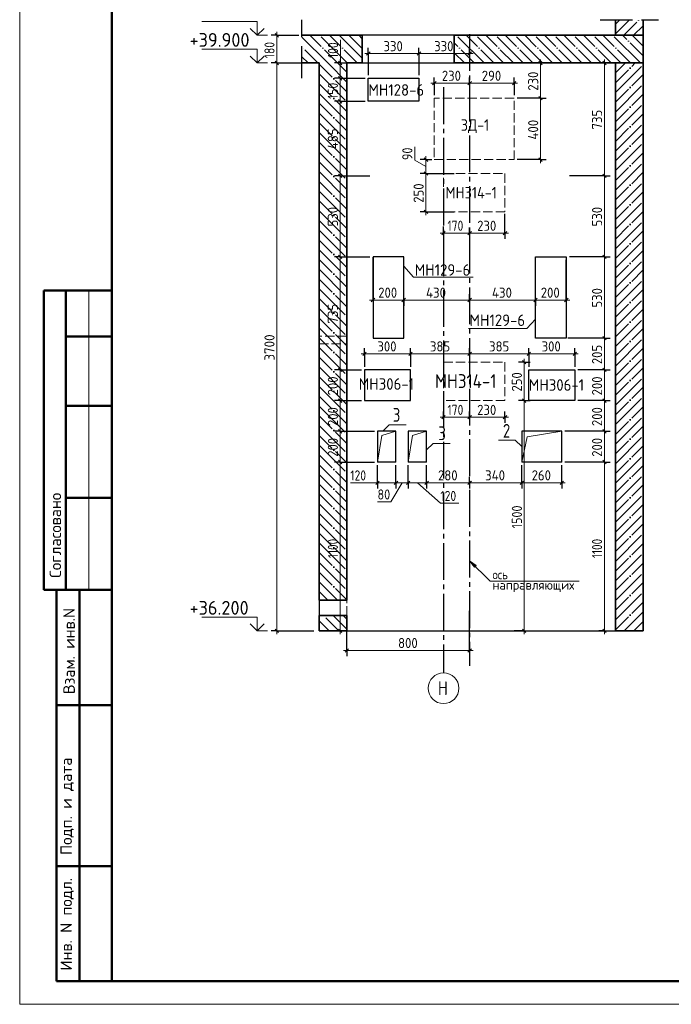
# Model space of a CAD drawing. Header units: millimetres. Extents: x -49773 to 2322955, y -3321 to 58485.
# Tile 417 of 580: x 1600015 to 1614163, y -2856 to 18528. Entities that reach past the tile are written whole.
import ezdxf

# ---------------------------------------------------------------- set-up
doc = ezdxf.new("R2010")
doc.units = ezdxf.units.MM
for name, pattern in [('______11', [500, 400, -50, 0, -50]), ('______2', [270, 200, -70]), ('______4', [900, 700, -200]), ('______5', [1100, 800, -100, 100, -100])]:
    doc.linetypes.add(name, pattern=pattern)
for name, color, linetype, lineweight in [('Standard', 7, 'Continuous', 25), ('Высотная отметки_ общее', 7, 'Continuous', 13), ('Перекрытие (1)', 7, 'Continuous', 35), ('Размерная линия_ общее', 7, 'Continuous', 13), ('Стена_ общее', 7, 'Continuous', 35), ('Стена_ Сборный элемент', 7, 'Continuous', 35), ('Текст_ общее', 7, 'Continuous', 13)]:
    doc.layers.add(name, color=color, linetype=linetype, lineweight=lineweight)
doc.layers.add('Осевая линия_ общее', color=7, linetype='______5', lineweight=13, true_color=0xa0a0a0)
doc.styles.add('ISOCPEUR', font='txt')

msp = doc.modelspace()

# ---------------------------------------------------------------- hatches: boundary and pattern name
at = {"layer": 'Осевая линия_ общее', "linetype": 'Continuous', "lineweight": 13, "transparency": 33554687}
msp.add_hatch(color=7, dxfattribs=at).paths.add_polyline_path([(1609890.8, 6636.9), (1609784.7, 6778.3), (1609926.1, 6672.3)], flags=16)

# ---------------------------------------------------------------- linework, layer by layer
at = {"layer": 'Standard', "color": 7, "linetype": '______4', "lineweight": 25, "transparency": 33554687}
for p, q in [((1606143.8, 17255), (1606143.8, 18521.7)), ((1612618, 18522.5), (1613884.7, 18522.5))]:
    msp.add_line(p, q, dxfattribs=at)
at = {"layer": 'Standard', "color": 253, "linetype": '______11', "lineweight": 35, "true_color": 0xababab, "transparency": 33554687}
for p, q in [((1612951.4, 18431.4), (1613042.5, 18522.5)), ((1613132.6, 18188.3), (1613466.7, 18522.5)), ((1606518, 17561.4), (1607118, 16961.4)), ((1606915.3, 17588.3), (1607118, 17385.6)), ((1612951.4, 17158.6), (1613381.1, 17588.3)), ((1612951.4, 17582.9), (1612956.8, 17588.3)), ((1612951.4, 16734.3), (1613551.4, 17334.3)), ((1606518, 17137.1), (1607118, 16537.1)), ((1612951.4, 16310.1), (1613551.4, 16910.1)), ((1606518, 16712.8), (1607118, 16112.8)), ((1612951.4, 15885.8), (1613551.4, 16485.8)), ((1606518, 16288.6), (1607118, 15688.6)), ((1612951.4, 15461.5), (1613551.4, 16061.5)), ((1606518, 15864.3), (1607118, 15264.3)), ((1612951.4, 15037.3), (1613551.4, 15637.3)), ((1606518, 15440), (1607118, 14840)), ((1612951.4, 14613), (1613551.4, 15213)), ((1606518, 15015.8), (1607118, 14415.8)), ((1612951.4, 14188.8), (1613551.4, 14788.7)), ((1606518, 14591.5), (1607118, 13991.5)), ((1612951.4, 13764.5), (1613551.4, 14364.5)), ((1606518, 14167.2), (1607118, 13567.3)), ((1612951.4, 13340.2), (1613551.4, 13940.2)), ((1606518, 13743), (1607118, 13143)), ((1612951.4, 12916), (1613551.4, 13516)), ((1606518, 13318.7), (1607118, 12718.7)), ((1612951.4, 12491.7), (1613551.4, 13091.7)), ((1606518, 12894.5), (1607118, 12294.5)), ((1612951.4, 12067.4), (1613551.4, 12667.4)), ((1606518, 12470.2), (1607118, 11870.2)), ((1612951.4, 11643.2), (1613551.4, 12243.2)), ((1606518, 12045.9), (1607118, 11445.9)), ((1612951.4, 11218.9), (1613551.4, 11818.9)), ((1606518, 11621.7), (1607118, 11021.7)), ((1612951.4, 10794.6), (1613551.4, 11394.6)), ((1606518, 11197.4), (1607118, 10597.4)), ((1612951.4, 10370.4), (1613551.4, 10970.4)), ((1606518, 10773.1), (1607118, 10173.1)), ((1612951.4, 9946.1), (1613551.4, 10546.1)), ((1606518, 10348.9), (1607118, 9748.9)), ((1612951.4, 9521.8), (1613551.4, 10121.8)), ((1606518, 9924.6), (1607118, 9324.6)), ((1612951.4, 9097.6), (1613551.4, 9697.6)), ((1606518, 9500.3), (1607118, 8900.4)), ((1612951.4, 8673.3), (1613551.4, 9273.3)), ((1606518, 9076.1), (1607118, 8476.1)), ((1612951.4, 8249.1), (1613551.4, 8849)), ((1606518, 8651.8), (1607118, 8051.8)), ((1612951.4, 7824.8), (1613551.4, 8424.8)), ((1606518, 8227.5), (1607118, 7627.6)), ((1612951.4, 7400.5), (1613551.4, 8000.5)), ((1606518, 7803.3), (1607118, 7203.3)), ((1612951.4, 6976.3), (1613551.4, 7576.3)), ((1606518, 7379), (1607118, 6779)), ((1612951.4, 6552), (1613551.4, 7152)), ((1606518, 6954.8), (1607118, 6354.8)), ((1612951.4, 6127.7), (1613551.4, 6727.7)), ((1606518, 6530.5), (1607118, 5930.5)), ((1612951.4, 5703.5), (1613551.4, 6303.5)), ((1606518, 6106.2), (1606702.6, 5921.7)), ((1612951.4, 5279.2), (1613551.4, 5879.2)), ((1606945, 5255), (1606611.7, 5588.3)), ((1607118, 5506.2), (1607035.9, 5588.3)), ((1613351.4, 5255), (1613551.4, 5454.9)), ((1606520.8, 5255), (1606518, 5257.7))]:
    msp.add_line(p, q, dxfattribs=at)
at = {"layer": 'Standard', "color": 253, "linetype": '______5', "lineweight": 35, "true_color": 0xababab, "transparency": 33554687}
for p, q in [((1612951.4, 18219.3), (1613254.6, 18522.5)), ((1613344.7, 18188.3), (1613551.4, 18395)), ((1606703.2, 17588.3), (1607118, 17173.5)), ((1612951.4, 17370.7), (1613169, 17588.3)), ((1612951.4, 16946.5), (1613551.4, 17546.5)), ((1606518, 17349.2), (1607118, 16749.2)), ((1612951.4, 16522.2), (1613551.4, 17122.2)), ((1606518, 16925), (1607118, 16325)), ((1612951.4, 16097.9), (1613551.4, 16697.9)), ((1606518, 16500.7), (1607118, 15900.7)), ((1612951.4, 15673.7), (1613551.4, 16273.7)), ((1606518, 16076.4), (1607118, 15476.4)), ((1612951.4, 15249.4), (1613551.4, 15849.4)), ((1606518, 15652.2), (1607118, 15052.2)), ((1612951.4, 14825.2), (1613551.4, 15425.1)), ((1606518, 15227.9), (1607118, 14627.9)), ((1612951.4, 14400.9), (1613551.4, 15000.9)), ((1606518, 14803.6), (1607118, 14203.6)), ((1612951.4, 13976.6), (1613551.4, 14576.6)), ((1606518, 14379.4), (1607118, 13779.4)), ((1612951.4, 13552.4), (1613551.4, 14152.4)), ((1606518, 13955.1), (1607118, 13355.1)), ((1612951.4, 13128.1), (1613551.4, 13728.1)), ((1606518, 13530.9), (1607118, 12930.9)), ((1612951.4, 12703.8), (1613551.4, 13303.8)), ((1606518, 13106.6), (1607118, 12506.6)), ((1612951.4, 12279.6), (1613551.4, 12879.6)), ((1606518, 12682.3), (1607118, 12082.3)), ((1612951.4, 11855.3), (1613551.4, 12455.3)), ((1606518, 12258.1), (1607118, 11658.1)), ((1612951.4, 11431), (1613551.4, 12031)), ((1606518, 11833.8), (1607118, 11233.8)), ((1612951.4, 11006.8), (1613551.4, 11606.8)), ((1606518, 11409.5), (1607118, 10809.5)), ((1612951.4, 10582.5), (1613551.4, 11182.5)), ((1606518, 10985.3), (1607118, 10385.3)), ((1612951.4, 10158.2), (1613551.4, 10758.2)), ((1606518, 10561), (1607118, 9961)), ((1612951.4, 9734), (1613551.4, 10334)), ((1606518, 10136.7), (1607118, 9536.7)), ((1612951.4, 9309.7), (1613551.4, 9909.7)), ((1606518, 9712.5), (1607118, 9112.5)), ((1612951.4, 8885.5), (1613551.4, 9485.5)), ((1606518, 9288.2), (1607118, 8688.2)), ((1612951.4, 8461.2), (1613551.4, 9061.2)), ((1606518, 8864), (1607118, 8263.9)), ((1612951.4, 8036.9), (1613551.4, 8636.9)), ((1606518, 8439.7), (1607118, 7839.7)), ((1612951.4, 7612.7), (1613551.4, 8212.7)), ((1606518, 8015.4), (1607118, 7415.4)), ((1612951.4, 7188.4), (1613551.4, 7788.4)), ((1606518, 7591.2), (1607118, 6991.2)), ((1612951.4, 6764.1), (1613551.4, 7364.1)), ((1606518, 7166.9), (1607118, 6566.9)), ((1612951.4, 6339.9), (1613551.4, 6939.9)), ((1606518, 6742.6), (1607118, 6142.6)), ((1612951.4, 5915.6), (1613551.4, 6515.6)), ((1606518, 6318.4), (1606914.8, 5921.7)), ((1612951.4, 5491.3), (1613551.4, 6091.3)), ((1607118, 5294.1), (1606823.8, 5588.3)), ((1613139.3, 5255), (1613551.4, 5667.1)), ((1606732.9, 5255), (1606518, 5469.8))]:
    msp.add_line(p, q, dxfattribs=at)
at = {"layer": 'Standard', "color": 7, "linetype": 'Continuous', "lineweight": 35, "transparency": 33554687}
for p, q in [((1612951.4, 18522.5), (1612951.4, 18188.3)), ((1613551.4, 18188.3), (1613551.4, 18522.5)), ((1607451.4, 18188.3), (1606143.8, 18188.3)), ((1607451.4, 17588.3), (1607451.4, 18188.3)), ((1609451.4, 18188.3), (1609451.4, 17588.3)), ((1612951.4, 18188.3), (1609451.4, 18188.3)), ((1613551.4, 17588.3), (1613551.4, 18188.3)), ((1606143.8, 17588.3), (1606518, 17588.3)), ((1606518, 17588.3), (1606518, 5921.7)), ((1607118, 5921.7), (1607118, 17588.3)), ((1607118, 17588.3), (1607451.4, 17588.3)), ((1609451.4, 17588.3), (1612951.4, 17588.3)), ((1612951.4, 17588.3), (1612951.4, 5255)), ((1613551.4, 5255), (1613551.4, 17588.3)), ((1606518, 5921.7), (1607118, 5921.7)), ((1606518, 5588.3), (1606518, 5255)), ((1607118, 5588.3), (1606518, 5588.3)), ((1607118, 5255), (1607118, 5588.3)), ((1606518, 5255), (1607118, 5255)), ((1612951.4, 5255), (1613551.4, 5255))]:
    msp.add_line(p, q, dxfattribs=at)
at = {"layer": 'Standard', "color": 253, "linetype": '______11', "lineweight": 13, "true_color": 0xababab, "transparency": 33554687}
for p, q in [((1606915.3, 17588.3), (1606315.3, 18188.3)), ((1607339.6, 17588.3), (1606739.6, 18188.3)), ((1607451.4, 17900.8), (1607163.9, 18188.3)), ((1610309.5, 17588.3), (1609709.5, 18188.3)), ((1610733.7, 17588.3), (1610133.7, 18188.3)), ((1611158, 17588.3), (1610558, 18188.3)), ((1611582.3, 17588.3), (1610982.2, 18188.3)), ((1612006.5, 17588.3), (1611406.5, 18188.3)), ((1612430.8, 17588.3), (1611830.8, 18188.3)), ((1612855, 17588.3), (1612255, 18188.3)), ((1613279.3, 17588.3), (1612679.3, 18188.3)), ((1613551.4, 17740.5), (1613103.6, 18188.3)), ((1613551.4, 18164.8), (1613527.8, 18188.3)), ((1609885.2, 17588.3), (1609451.4, 18022.1)), ((1606491.1, 17588.3), (1606143.8, 17935.6)), ((1609460.9, 17588.3), (1609451.4, 17597.9))]:
    msp.add_line(p, q, dxfattribs=at)
at = {"layer": 'Standard', "color": 253, "linetype": '______5', "lineweight": 13, "true_color": 0xababab, "transparency": 33554687}
for p, q in [((1607127.5, 17588.3), (1606527.5, 18188.3)), ((1607451.4, 17688.7), (1606951.7, 18188.3)), ((1607451.4, 18112.9), (1607376, 18188.3)), ((1610097.3, 17588.3), (1609497.3, 18188.3)), ((1610521.6, 17588.3), (1609921.6, 18188.3)), ((1610945.9, 17588.3), (1610345.9, 18188.3)), ((1611370.1, 17588.3), (1610770.1, 18188.3)), ((1611794.4, 17588.3), (1611194.4, 18188.3)), ((1612218.6, 17588.3), (1611618.6, 18188.3)), ((1612642.9, 17588.3), (1612042.9, 18188.3)), ((1613067.2, 17588.3), (1612467.2, 18188.3)), ((1613491.4, 17588.3), (1612891.4, 18188.3)), ((1613551.4, 17952.6), (1613315.7, 18188.3)), ((1606703.2, 17588.3), (1606143.8, 18147.7)), ((1609673.1, 17588.3), (1609451.4, 17810)), ((1606278.9, 17588.3), (1606143.8, 17723.5))]:
    msp.add_line(p, q, dxfattribs=at)
at = {"layer": 'Standard', "color": 7, "linetype": 'Continuous', "lineweight": 50, "transparency": 33554687}
for p, q in [((1602015.1, 12644.4), (1600542, 12644.4)), ((1600542, 12644.4), (1600542, 6144.4)), ((1600542, 12644.4), (1600542, 6144.4)), ((1601015.1, 12644.4), (1601015.1, 6144.4)), ((1602015.1, 11644.4), (1601015.1, 11644.4)), ((1602015.1, 10144.4), (1601015.1, 10144.4)), ((1602015.1, 8144.4), (1601015.1, 8144.4)), ((1600015.1, 6144.4), (1600021.4, 6144.4)), ((1600542, 6144.4), (1602015.1, 6144.4)), ((1600815.1, -2355.6), (1600815.1, 6144.4)), ((1600815.1, -2355.6), (1600815.1, 6144.4)), ((1601315.1, -2355.6), (1601315.1, 6144.4)), ((1600815.1, 3644.4), (1602015.1, 3644.4)), ((1600815.1, 144.4), (1602015.1, 144.4)), ((1602015.1, -2355.6), (1600815.1, -2355.6))]:
    msp.add_line(p, q, dxfattribs=at)
at = {"layer": 'Standard', "color": 7, "linetype": 'Continuous', "lineweight": 13, "transparency": 33554687}
msp.add_line((1601515.1, 12644.4), (1601515.1, 6144.4), dxfattribs=at)
msp.add_lwpolyline([(1600015.1, -2855.6), (1659415.1, -2855.6), (1659415.1, 39144.4), (1600015.1, 39144.4), (1600015.1, -2855.6)], close=True, dxfattribs=at)
at = {"layer": 'Standard', "color": 7, "linetype": 'Continuous', "lineweight": 50, "transparency": 33554687}
msp.add_lwpolyline([(1602015.1, 38644.4), (1658915.1, 38644.4), (1658915.1, -2355.6), (1602015.1, -2355.6), (1602015.1, 38644.4)], close=True, dxfattribs=at)
at = {"layer": 'Standard', "color": 7, "linetype": 'Continuous', "lineweight": 13, "transparency": 33554687}
for points in [[(1608353, 13178.1), (1608562.7, 12934.3), (1609862.7, 12934.3)], [(1611216.4, 12022), (1611024.4, 11824), (1609757.7, 11824)], [(1607784.7, 8921.7), (1607879, 9494), (1608184.7, 9588.3)], [(1608451.4, 8921.7), (1608545.7, 9494), (1608851.4, 9588.3)], [(1610918, 8921.7), (1611035.9, 9470.5), (1611784.7, 9588.3)]]:
    msp.add_lwpolyline(points, dxfattribs=at)
at = {"layer": 'Высотная отметки_ общее', "color": 7, "linetype": 'Continuous', "lineweight": 13, "transparency": 33554687}
for p, q in [((1605172.5, 18488.3), (1603972.5, 18488.3)), ((1605172.5, 18188.3), (1605172.5, 18488.3)), ((1605172.5, 18188.3), (1605022.5, 18338.3)), ((1605172.5, 18188.3), (1605322.5, 18338.3)), ((1605172.5, 18188.3), (1605172.5, 18188.3)), ((1605172.5, 18188.3), (1605172.5, 18188.3)), ((1605172.5, 18188.3), (1605393, 18188.3)), ((1605172.5, 18188.3), (1605172.5, 18188.3)), ((1605172.5, 18188.3), (1605172.5, 18188.3)), ((1605172.5, 17888.3), (1603972.5, 17888.3)), ((1605172.5, 17588.3), (1605172.5, 17888.3)), ((1605172.5, 17588.3), (1605022.5, 17738.3)), ((1605172.5, 17588.3), (1605322.5, 17738.3)), ((1605172.5, 17588.3), (1605172.5, 17588.3)), ((1605172.5, 17588.3), (1605172.5, 17588.3)), ((1605172.5, 17588.3), (1605393, 17588.3)), ((1605172.5, 17588.3), (1605172.5, 17588.3)), ((1605172.5, 17588.3), (1605172.5, 17588.3)), ((1605172.5, 5555), (1603972.5, 5555)), ((1605172.5, 5255), (1605022.5, 5405)), ((1605172.5, 5255), (1605172.5, 5555)), ((1605172.5, 5255), (1605322.5, 5405)), ((1605172.5, 5255), (1605172.5, 5255)), ((1605172.5, 5255), (1605172.5, 5255)), ((1605172.5, 5255), (1605393, 5255)), ((1605172.5, 5255), (1605172.5, 5255)), ((1605172.5, 5255), (1605172.5, 5255))]:
    msp.add_line(p, q, dxfattribs=at)
at = {"layer": 'Осевая линия_ общее', "color": 253, "linetype": '______5', "lineweight": -3, "true_color": 0xa0a0a0, "transparency": 33554687}
for p, q in [((1609784.7, 18214.2), (1609784.7, 4495.9)), ((1609218, 17060.9), (1609218, 4342.6))]:
    msp.add_line(p, q, dxfattribs=at)
at = {"layer": 'Осевая линия_ общее', "color": 7, "linetype": 'Continuous', "lineweight": 13, "transparency": 33554687}
for p, q in [((1609784.7, 6778.3), (1609784.7, 6778.3)), ((1609784.7, 6778.3), (1609784.7, 6778.3)), ((1609784.7, 6778.3), (1609784.7, 6778.3)), ((1609784.7, 6778.3), (1609926.1, 6672.3)), ((1609890.8, 6636.9), (1609784.7, 6778.3)), ((1609926.1, 6672.3), (1609890.8, 6636.9)), ((1609908.5, 6654.6), (1609917.3, 6645.8))]:
    msp.add_line(p, q, dxfattribs=at)
for points in [[(1607896.9, 9588.3), (1608038.3, 9729.7), (1608405, 9729.7)], [(1608851.4, 9183.7), (1608992.8, 9325.1), (1609359.5, 9325.1)], [(1610918, 9255), (1610776.6, 9396.4), (1610410, 9396.4)], [(1609784.7, 6778.3), (1610232.6, 6330.5), (1612165.9, 6330.5)]]:
    msp.add_lwpolyline(points, dxfattribs=at)
msp.add_circle((1609218, 4009.2), 333.3, dxfattribs=at)
at = {"layer": 'Перекрытие (1)', "color": 7, "linetype": 'Continuous', "lineweight": 25, "transparency": 33554687}
for p, q in [((1609451.4, 18188.3), (1607451.4, 18188.3)), ((1607451.4, 17588.3), (1609451.4, 17588.3))]:
    msp.add_line(p, q, dxfattribs=at)
at = {"layer": 'Перекрытие (1)', "color": 253, "linetype": '______2', "lineweight": 18, "true_color": 0xababab, "transparency": 33554687}
msp.add_line((1609784.7, 18188.3), (1609784.7, 17588.3), dxfattribs=at)
at = {"layer": 'Перекрытие (1)', "color": 7, "linetype": 'Continuous', "lineweight": 13, "transparency": 33554687}
for p, q in [((1613551.4, 18188.3), (1612951.4, 18188.3)), ((1612951.4, 17588.3), (1613551.4, 17588.3))]:
    msp.add_line(p, q, dxfattribs=at)
at = {"layer": 'Размерная линия_ общее', "color": 253, "linetype": 'Continuous', "lineweight": -3, "true_color": 0xa0a0a0, "transparency": 33554687}
for p, q in [((1605599, 18188.3), (1605474, 18188.3)), ((1605599, 18188.3), (1605724, 18188.3)), ((1605599, 18188.3), (1606077.2, 18188.3)), ((1607584.7, 17792.6), (1607584.7, 17917.6)), ((1607584.7, 17792.6), (1607584.7, 17667.6)), ((1607584.7, 17792.6), (1607584.7, 17321.7)), ((1608684.7, 17792.6), (1608684.7, 17917.6)), ((1608684.7, 17792.6), (1608684.7, 17667.6)), ((1608684.7, 17792.6), (1608684.7, 17321.7)), ((1609784.7, 17792.6), (1609784.7, 17917.6)), ((1609784.7, 17792.6), (1609784.7, 17667.6)), ((1609784.7, 17792.6), (1609784.7, 17792.6)), ((1605599, 17588.3), (1605474, 17588.3)), ((1605599, 17588.3), (1605724, 17588.3)), ((1605599, 17588.3), (1606451.4, 17588.3)), ((1606974.9, 17588.3), (1606849.9, 17588.3)), ((1606974.9, 17588.3), (1607099.9, 17588.3)), ((1606974.9, 17588.3), (1606981.6, 17588.3)), ((1611323.8, 17588.3), (1611198.8, 17588.3)), ((1611323.8, 17588.3), (1611253.4, 17588.3)), ((1611323.8, 17588.3), (1611448.8, 17588.3)), ((1612711.6, 17588.3), (1612586.6, 17588.3)), ((1612711.6, 17588.3), (1612836.6, 17588.3)), ((1612711.6, 17588.3), (1612793.5, 17588.3)), ((1606974.9, 17255), (1606849.9, 17255)), ((1606974.9, 17255), (1607099.9, 17255)), ((1606974.9, 17255), (1607518, 17255)), ((1609018, 17149.5), (1609018, 17274.5)), ((1609018, 17149.5), (1609018, 17024.5)), ((1609018, 17149.5), (1609018, 16888.3)), ((1609784.7, 17149.5), (1609784.7, 17274.5)), ((1609784.7, 17149.5), (1609784.7, 17024.5)), ((1609784.7, 17149.5), (1609784.7, 17056.7)), ((1610751.4, 17149.5), (1610751.4, 17274.5)), ((1610751.4, 17149.5), (1610751.4, 17024.5)), ((1610751.4, 17149.5), (1610751.4, 16888.3)), ((1606974.9, 16755), (1606849.9, 16755)), ((1606974.9, 16755), (1607099.9, 16755)), ((1606974.9, 16755), (1607518, 16755)), ((1611323.8, 16821.7), (1611198.8, 16821.7)), ((1611323.8, 16821.7), (1611448.8, 16821.7)), ((1608837.1, 15488.3), (1608712.1, 15488.3)), ((1608837.1, 15488.3), (1608962.1, 15488.3)), ((1608837.1, 15488.3), (1608837.1, 15488.3)), ((1611323.8, 15488.3), (1610818, 15488.3)), ((1611323.8, 15488.3), (1611198.8, 15488.3)), ((1611323.8, 15488.3), (1611448.8, 15488.3)), ((1608837.1, 15188.3), (1608712.1, 15188.3)), ((1608837.1, 15188.3), (1608962.1, 15188.3)), ((1606974.9, 15138.3), (1606849.9, 15138.3)), ((1606974.9, 15138.3), (1607099.9, 15138.3)), ((1606974.9, 15138.3), (1607619.7, 15138.3)), ((1612711.6, 15138.3), (1612586.6, 15138.3)), ((1612711.6, 15138.3), (1612836.6, 15138.3)), ((1608837.1, 14355), (1608712.1, 14355)), ((1608837.1, 14355), (1608962.1, 14355)), ((1608837.1, 14355), (1609451.4, 14355)), ((1610551.4, 13892.1), (1610551.4, 14308.9)), ((1609218, 13892.1), (1609218, 14034.7)), ((1609218, 13892.1), (1609218, 14017.1)), ((1609784.7, 13892.1), (1609784.7, 14017.1)), ((1610551.4, 13892.1), (1610551.4, 14017.1)), ((1609218, 13892.1), (1609218, 13767.1)), ((1609784.7, 13892.1), (1609784.7, 13767.1)), ((1609784.7, 13892.1), (1609784.7, 13892.1)), ((1610551.4, 13892.1), (1610551.4, 13767.1)), ((1606974.9, 13378.1), (1606849.9, 13378.1)), ((1606974.9, 13378.1), (1607099.9, 13378.1)), ((1606974.9, 13378.1), (1607619.7, 13378.1)), ((1607686.4, 12439.6), (1607686.4, 13367.1)), ((1611883.1, 12439.6), (1611883.1, 13311.4)), ((1612711.6, 13378.1), (1612586.6, 13378.1)), ((1612711.6, 13378.1), (1612836.6, 13378.1)), ((1607686.4, 12439.6), (1607686.4, 12564.6)), ((1607686.4, 12439.6), (1607686.4, 12314.6)), ((1608353, 12439.6), (1608353, 12564.6)), ((1608353, 12439.6), (1608353, 12314.6)), ((1609784.7, 12439.6), (1609784.7, 12564.6)), ((1609784.7, 12439.6), (1609784.7, 12455.2)), ((1609784.7, 12439.6), (1609784.7, 12314.6)), ((1611216.4, 12439.6), (1611216.4, 12564.6)), ((1611216.4, 12439.6), (1611216.4, 12314.6)), ((1611883.1, 12439.6), (1611883.1, 12564.6)), ((1611883.1, 12439.6), (1611883.1, 12314.6)), ((1612711.6, 11611.4), (1612586.6, 11611.4)), ((1612711.6, 11611.4), (1612836.6, 11611.4)), ((1607501.4, 11271.9), (1607501.4, 11396.9)), ((1608501.4, 11271.9), (1608501.4, 11396.9)), ((1609784.7, 11271.9), (1609784.7, 11396.9)), ((1611068, 11271.9), (1611068, 11396.9)), ((1612068, 11271.9), (1612068, 11396.9)), ((1607501.4, 11271.9), (1607501.4, 11146.9)), ((1607501.4, 11271.9), (1607501.4, 10988.3)), ((1608501.4, 11271.9), (1608501.4, 11146.9)), ((1608501.4, 11271.9), (1608501.4, 10988.3)), ((1609784.7, 11271.9), (1609784.7, 11146.9)), ((1609784.7, 11271.9), (1609784.7, 11271.9)), ((1611068, 11271.9), (1611068, 11146.9)), ((1611068, 11271.9), (1611068, 10988.3)), ((1612068, 11271.9), (1612068, 11146.9)), ((1612068, 11271.9), (1612068, 10988.3)), ((1606974.9, 10921.7), (1606849.9, 10921.7)), ((1606974.9, 10921.7), (1607099.9, 10921.7)), ((1606974.9, 10921.7), (1607434.7, 10921.7)), ((1610970.7, 11088.3), (1610845.7, 11088.3)), ((1610970.7, 11088.3), (1611095.7, 11088.3)), ((1610970.7, 11088.3), (1610970.7, 11088.3)), ((1612711.6, 10921.7), (1612586.6, 10921.7)), ((1612711.6, 10921.7), (1612836.6, 10921.7)), ((1606974.9, 10255), (1606849.9, 10255)), ((1606974.9, 10255), (1607099.9, 10255)), ((1606974.9, 10255), (1607434.7, 10255)), ((1610970.7, 10255), (1610845.7, 10255)), ((1610970.7, 10255), (1611095.7, 10255)), ((1610970.7, 10255), (1610970.7, 10255)), ((1612711.6, 10255), (1612586.6, 10255)), ((1612711.6, 10255), (1612836.6, 10255)), ((1609218, 9894.2), (1609218, 10019.2)), ((1609218, 9894.2), (1609218, 9769.2)), ((1609784.7, 9894.2), (1609784.7, 10019.2)), ((1609784.7, 9894.2), (1609784.7, 9769.2)), ((1610551.4, 9894.2), (1610551.4, 10019.2)), ((1610551.4, 9894.2), (1610551.4, 9769.2)), ((1606974.9, 9588.3), (1606849.9, 9588.3)), ((1606974.9, 9588.3), (1607099.9, 9588.3)), ((1606974.9, 9588.3), (1607718, 9588.3)), ((1612711.6, 9588.3), (1612586.6, 9588.3)), ((1612711.6, 9588.3), (1612836.6, 9588.3)), ((1606974.9, 8921.7), (1606849.9, 8921.7)), ((1606974.9, 8921.7), (1607099.9, 8921.7)), ((1606974.9, 8921.7), (1607718, 8921.7)), ((1611784.7, 8471.5), (1611784.7, 8855)), ((1612711.6, 8921.7), (1612586.6, 8921.7)), ((1612711.6, 8921.7), (1612836.6, 8921.7)), ((1607784.7, 8471.5), (1607784.7, 8596.5)), ((1608184.7, 8471.5), (1608184.7, 8596.5)), ((1608451.4, 8471.5), (1608451.4, 8596.5)), ((1608851.4, 8471.5), (1608851.4, 8596.5)), ((1609784.7, 8471.5), (1609784.7, 8596.5)), ((1610918, 8471.5), (1610918, 8596.5)), ((1611784.7, 8471.5), (1611784.7, 8596.5)), ((1607784.7, 8471.5), (1607784.7, 8346.5)), ((1608184.7, 8471.5), (1608184.7, 8346.5)), ((1608451.4, 8471.5), (1608451.4, 8346.5)), ((1608851.4, 8471.5), (1608851.4, 8346.5)), ((1609784.7, 8471.5), (1609784.7, 8346.5)), ((1609784.7, 8471.5), (1609784.7, 8471.5)), ((1610918, 8471.5), (1610918, 8346.5)), ((1611784.7, 8471.5), (1611784.7, 8346.5)), ((1609784.7, 4830.4), (1609784.7, 5686.7)), ((1607118, 4830.4), (1607118, 5439.3)), ((1605599, 5255), (1605474, 5255)), ((1605599, 5255), (1605724, 5255)), ((1605599, 5255), (1606403, 5255)), ((1606974.9, 5255), (1606849.9, 5255)), ((1606974.9, 5255), (1607099.9, 5255)), ((1606974.9, 5255), (1607318.7, 5255)), ((1610970.7, 5255), (1610754.6, 5255)), ((1610970.7, 5255), (1610845.7, 5255)), ((1610970.7, 5255), (1611095.7, 5255)), ((1612711.6, 5255), (1612586.6, 5255)), ((1612711.6, 5255), (1612836.6, 5255)), ((1612711.6, 5255), (1612711.6, 5255)), ((1607118, 4830.4), (1607118, 4955.4)), ((1609784.7, 4830.4), (1609784.7, 4955.4)), ((1607118, 4830.4), (1607118, 4705.4)), ((1609784.7, 4830.4), (1609784.7, 4705.4))]:
    msp.add_line(p, q, dxfattribs=at)
at = {"layer": 'Размерная линия_ общее', "color": 7, "linetype": 'Continuous', "lineweight": 25, "transparency": 33554687}
for p, q in [((1605636.5, 18150.8), (1605561.5, 18225.8)), ((1607547.2, 17755.1), (1607622.2, 17830.1)), ((1608647.2, 17755.1), (1608722.2, 17830.1)), ((1609747.2, 17755.1), (1609822.2, 17830.1)), ((1605636.5, 17550.8), (1605561.5, 17625.8)), ((1607012.4, 17550.8), (1606937.4, 17625.8)), ((1611361.3, 17550.8), (1611286.3, 17625.8)), ((1612749.1, 17550.8), (1612674.1, 17625.8)), ((1607012.4, 17217.5), (1606937.4, 17292.5)), ((1608980.5, 17112), (1609055.5, 17187)), ((1609747.2, 17112), (1609822.2, 17187)), ((1610713.9, 17112), (1610788.9, 17187)), ((1607012.4, 16717.5), (1606937.4, 16792.5)), ((1611361.3, 16784.1), (1611286.3, 16859.2)), ((1608874.6, 15450.8), (1608799.6, 15525.8)), ((1611361.3, 15450.8), (1611286.3, 15525.8)), ((1608874.6, 15150.8), (1608799.6, 15225.8)), ((1607012.4, 15100.8), (1606937.4, 15175.8)), ((1612749.1, 15100.8), (1612674.1, 15175.8)), ((1608874.6, 14317.5), (1608799.6, 14392.5)), ((1609180.5, 13854.6), (1609255.5, 13929.6)), ((1609747.2, 13854.6), (1609822.2, 13929.6)), ((1610513.9, 13854.6), (1610588.9, 13929.6)), ((1607012.4, 13340.6), (1606937.4, 13415.6)), ((1612749.1, 13340.6), (1612674.1, 13415.6)), ((1607648.9, 12402.1), (1607723.9, 12477.1)), ((1608315.5, 12402.1), (1608390.5, 12477.1)), ((1609747.2, 12402.1), (1609822.2, 12477.1)), ((1611178.9, 12402.1), (1611253.9, 12477.1)), ((1611845.6, 12402.1), (1611920.6, 12477.1)), ((1612749.1, 11573.9), (1612674.1, 11648.9)), ((1607463.9, 11234.4), (1607538.9, 11309.4)), ((1608463.9, 11234.4), (1608538.9, 11309.4)), ((1609747.2, 11234.4), (1609822.2, 11309.4)), ((1611008.2, 11050.8), (1610933.2, 11125.8)), ((1611030.5, 11234.4), (1611105.5, 11309.4)), ((1612030.5, 11234.4), (1612105.5, 11309.4)), ((1607012.4, 10884.2), (1606937.4, 10959.2)), ((1612749.1, 10884.2), (1612674.1, 10959.2)), ((1607012.4, 10217.5), (1606937.4, 10292.5)), ((1611008.2, 10217.5), (1610933.2, 10292.5)), ((1612749.1, 10217.5), (1612674.1, 10292.5)), ((1609180.5, 9856.7), (1609255.5, 9931.7)), ((1609747.2, 9856.7), (1609822.2, 9931.7)), ((1610513.9, 9856.7), (1610588.9, 9931.7)), ((1607012.4, 9550.8), (1606937.4, 9625.8)), ((1612749.1, 9550.8), (1612674.1, 9625.8)), ((1607012.4, 8884.2), (1606937.4, 8959.2)), ((1612749.1, 8884.2), (1612674.1, 8959.2)), ((1607747.2, 8434), (1607822.2, 8509)), ((1608147.2, 8434), (1608222.2, 8509)), ((1608413.9, 8434), (1608488.9, 8509)), ((1608813.9, 8434), (1608888.9, 8509)), ((1609747.2, 8434), (1609822.2, 8509)), ((1610880.5, 8434), (1610955.5, 8509)), ((1611747.2, 8434), (1611822.2, 8509)), ((1605636.5, 5217.5), (1605561.5, 5292.5)), ((1607012.4, 5217.5), (1606937.4, 5292.5)), ((1611008.2, 5217.5), (1610933.2, 5292.5)), ((1612749.1, 5217.5), (1612674.1, 5292.5)), ((1607080.5, 4792.9), (1607155.5, 4867.9)), ((1609747.2, 4792.9), (1609822.2, 4867.9))]:
    msp.add_line(p, q, dxfattribs=at)
at = {"layer": 'Размерная линия_ общее', "color": 7, "linetype": 'Continuous', "lineweight": 13, "transparency": 33554687}
for p, q in [((1605599, 18188.3), (1605599, 18263.3)), ((1605599, 17588.3), (1605599, 18188.3)), ((1606977.1, 17695.4), (1606977.1, 18091.4)), ((1607584.7, 17792.6), (1607509.7, 17792.6)), ((1607584.7, 17792.6), (1608684.7, 17792.6)), ((1608684.7, 17792.6), (1609784.7, 17792.6)), ((1609784.7, 17792.6), (1609859.7, 17792.6)), ((1606974.9, 17421.7), (1606977.1, 17695.4)), ((1606974.9, 17588.3), (1606974.9, 17663.3)), ((1606974.9, 17255), (1606974.9, 17588.3)), ((1611323.8, 17588.3), (1611323.8, 17663.3)), ((1611323.8, 16821.7), (1611323.8, 17588.3)), ((1612711.6, 17588.3), (1612711.6, 17663.3)), ((1612711.6, 15138.3), (1612711.6, 17588.3)), ((1606974.9, 16755), (1606974.9, 17255)), ((1609018, 17149.5), (1608943, 17149.5)), ((1609018, 17149.5), (1609784.7, 17149.5)), ((1609784.7, 17149.5), (1610751.4, 17149.5)), ((1610751.4, 17149.5), (1610826.4, 17149.5)), ((1606974.9, 15138.3), (1606974.9, 16755)), ((1608591.5, 15478.7), (1608591.5, 15764.7)), ((1608837.1, 15338.3), (1608591.5, 15478.7)), ((1608837.1, 15488.3), (1608837.1, 15563.3)), ((1608837.1, 15188.3), (1608837.1, 15488.3)), ((1611323.8, 15488.3), (1611323.8, 15413.3)), ((1606974.9, 13378.1), (1606974.9, 15138.3)), ((1612711.6, 13378.1), (1612711.6, 15138.3)), ((1608837.1, 14355), (1608837.1, 14280)), ((1609218, 13892.1), (1609143, 13892.1)), ((1609218, 13892.1), (1609784.7, 13892.1)), ((1609784.7, 13892.1), (1610551.4, 13892.1)), ((1610551.4, 13892.1), (1610626.4, 13892.1)), ((1606974.9, 10921.7), (1606974.9, 13378.1)), ((1612711.6, 11611.4), (1612711.6, 13378.1)), ((1607686.4, 12439.6), (1607611.4, 12439.6)), ((1607686.4, 12439.6), (1608353, 12439.6)), ((1608353, 12439.6), (1609784.7, 12439.6)), ((1609784.7, 12439.6), (1611216.4, 12439.6)), ((1611216.4, 12439.6), (1611883.1, 12439.6)), ((1611883.1, 12439.6), (1611958.1, 12439.6)), ((1612711.6, 10921.7), (1612711.6, 11611.4)), ((1607501.4, 11271.9), (1607426.4, 11271.9)), ((1607501.4, 11271.9), (1608501.4, 11271.9)), ((1608501.4, 11271.9), (1609784.7, 11271.9)), ((1609784.7, 11271.9), (1611068, 11271.9)), ((1610970.7, 11088.3), (1610970.7, 11163.3)), ((1611068, 11271.9), (1612068, 11271.9)), ((1612068, 11271.9), (1612143, 11271.9)), ((1606974.9, 10255), (1606974.9, 10921.7)), ((1610970.7, 10255), (1610970.7, 11088.3)), ((1612711.6, 10255), (1612711.6, 10921.7)), ((1606974.9, 9588.3), (1606974.9, 10255)), ((1612711.6, 9588.3), (1612711.6, 10255)), ((1609218, 9894.2), (1609143, 9894.2)), ((1609218, 9894.2), (1609784.7, 9894.2)), ((1609784.7, 9894.2), (1610551.4, 9894.2)), ((1610551.4, 9894.2), (1610626.4, 9894.2)), ((1606974.9, 8921.7), (1606974.9, 9588.3)), ((1612711.6, 8921.7), (1612711.6, 9588.3)), ((1607590.3, 8469.5), (1607194.3, 8469.5)), ((1607984.7, 8471.5), (1607590.3, 8469.5)), ((1607784.7, 8471.5), (1607709.7, 8471.5)), ((1607784.7, 8471.5), (1608184.7, 8471.5)), ((1608318, 8471.5), (1608070, 8056.2)), ((1608184.7, 8471.5), (1608451.4, 8471.5)), ((1608451.4, 8471.5), (1608851.4, 8471.5)), ((1608651.4, 8471.5), (1609151.2, 8024.5)), ((1608851.4, 8471.5), (1609784.7, 8471.5)), ((1609784.7, 8471.5), (1610918, 8471.5)), ((1610918, 8471.5), (1611784.7, 8471.5)), ((1611784.7, 8471.5), (1611859.7, 8471.5)), ((1608070, 8056.2), (1607784, 8056.2)), ((1609151.2, 8024.5), (1609547.2, 8024.5)), ((1605599, 5255), (1605599, 5180)), ((1606974.9, 5255), (1606974.9, 5180)), ((1610970.7, 5255), (1610970.7, 5180)), ((1612711.6, 5255), (1612711.6, 5180)), ((1607118, 4830.4), (1607043, 4830.4)), ((1607118, 4830.4), (1609784.7, 4830.4)), ((1609784.7, 4830.4), (1609859.7, 4830.4))]:
    msp.add_line(p, q, dxfattribs=at)
for points in [[(1605599, 5255), (1605599, 11060.3), (1605599, 11060.3), (1605599, 17588.3)], [(1611323.8, 15488.3), (1611323.8, 15884), (1611323.8, 15884), (1611323.8, 16821.7)], [(1608837.1, 14355), (1608837.1, 14489.8), (1608837.1, 14489.8), (1608837.1, 15188.3)], [(1610970.7, 5255), (1610970.7, 7529.9), (1610970.7, 7529.9), (1610970.7, 10255)], [(1606974.9, 5255), (1606974.9, 6802.1), (1606974.9, 6802.1), (1606974.9, 8921.7)], [(1612711.6, 5255), (1612711.6, 7069.6), (1612711.6, 7069.6), (1612711.6, 8921.7)]]:
    msp.add_lwpolyline(points, dxfattribs=at)
at = {"layer": 'Размерная линия_ общее', "color": 253, "linetype": 'Continuous', "lineweight": -3, "true_color": 0xa0a0a0, "transparency": 33554687}
for points in [[(1611323.8, 16821.7), (1611306.8, 16821.7), (1611306.8, 16821.7), (1610818, 16821.7)], [(1608837.1, 15188.3), (1609366, 15188.3), (1609366, 15188.3), (1609451.4, 15188.3)], [(1612711.6, 15138.3), (1612694.6, 15138.3), (1612694.6, 15138.3), (1611949.7, 15138.3)], [(1608353, 12439.6), (1608353, 12456.6), (1608353, 12456.6), (1608353, 12456.6), (1608353, 12456.6), (1608353, 12456.6), (1608353, 12456.6), (1608353, 13244.7), (1608353, 13244.7), (1608353, 13331.4)], [(1611216.4, 12439.6), (1611216.4, 12456.6), (1611216.4, 12456.6), (1611216.4, 13305)], [(1612711.6, 13378.1), (1612694.6, 13378.1), (1612694.6, 13378.1), (1612694.6, 13378.1), (1612694.6, 13378.1), (1611949.7, 13378.1)], [(1612711.6, 11611.4), (1612694.6, 11611.4), (1612694.6, 11611.4), (1612694.6, 11611.4), (1612694.6, 11611.4), (1612694.6, 11611.4), (1612694.6, 11611.4), (1611916.4, 11611.4)], [(1612711.6, 10921.7), (1612694.6, 10921.7), (1612694.6, 10921.7), (1612694.6, 10921.7), (1612694.6, 10921.7), (1612694.6, 10921.7), (1612694.6, 10921.7), (1612694.6, 10921.7), (1612694.6, 10921.7), (1612134.7, 10921.7)], [(1612711.6, 10255), (1612694.6, 10255), (1612694.6, 10255), (1612694.6, 10255), (1612694.6, 10255), (1612694.6, 10255), (1612694.6, 10255), (1612694.6, 10255), (1612694.6, 10255), (1612694.6, 10255), (1612694.6, 10255), (1612134.7, 10255)], [(1612711.6, 9588.3), (1612694.6, 9588.3), (1612694.6, 9588.3), (1612694.6, 9588.3), (1612694.6, 9588.3), (1612694.6, 9588.3), (1612694.6, 9588.3), (1612694.6, 9588.3), (1612694.6, 9588.3), (1612694.6, 9588.3), (1612694.6, 9588.3), (1612694.6, 9588.3), (1612694.6, 9588.3), (1611851.4, 9588.3)], [(1607784.7, 8471.5), (1607784.7, 8486.8), (1607784.7, 8486.8), (1607784.7, 8486.9), (1607784.7, 8486.9), (1607784.7, 8487.1), (1607784.7, 8487.1), (1607784.7, 8855)], [(1608184.7, 8471.5), (1608184.7, 8487), (1608184.7, 8487), (1608184.7, 8487.2), (1608184.7, 8487.2), (1608184.7, 8487.6), (1608184.7, 8487.6), (1608184.7, 8855)], [(1608451.4, 8471.5), (1608451.4, 8487.1), (1608451.4, 8487.1), (1608451.4, 8487.4), (1608451.4, 8487.4), (1608451.4, 8487.9), (1608451.4, 8487.9), (1608451.4, 8855)], [(1608851.4, 8471.5), (1608851.4, 8487.3), (1608851.4, 8487.3), (1608851.4, 8487.6), (1608851.4, 8487.6), (1608851.4, 8488.3), (1608851.4, 8488.3), (1608851.4, 8855)], [(1610918, 8471.5), (1610918, 8488.4), (1610918, 8488.4), (1610918, 8855)], [(1612711.6, 8921.7), (1612694.6, 8921.7), (1612694.6, 8921.7), (1612694.6, 8921.7), (1612694.6, 8921.7), (1612694.6, 8921.7), (1612694.6, 8921.7), (1612694.6, 8921.7), (1612694.6, 8921.7), (1612694.6, 8921.7), (1612694.6, 8921.7), (1612694.6, 8921.7), (1612694.6, 8921.7), (1612694.6, 8921.7), (1612694.6, 8921.7), (1611851.4, 8921.7)]]:
    msp.add_lwpolyline(points, dxfattribs=at)
at = {"layer": 'Стена_ общее', "color": 7, "linetype": 'Continuous', "lineweight": 35, "transparency": 33554687}
for p, q in [((1612951.4, 18188.3), (1613551.4, 18188.3)), ((1613551.4, 17588.3), (1612951.4, 17588.3))]:
    msp.add_line(p, q, dxfattribs=at)
at = {"layer": 'Стена_ общее', "color": 253, "linetype": '______2', "lineweight": 18, "true_color": 0xababab, "transparency": 33554687}
for p, q in [((1607118, 11655), (1607118, 17588.3)), ((1607118, 11655), (1607118, 17588.3)), ((1607118, 11655), (1606518, 11655)), ((1606518, 11488.3), (1607118, 11488.3)), ((1607118, 5588.3), (1607118, 5921.7))]:
    msp.add_line(p, q, dxfattribs=at)
at = {"layer": 'Стена_ общее', "color": 7, "linetype": 'Continuous', "lineweight": 25, "transparency": 33554687}
for p, q in [((1607784.7, 9588.3), (1607784.7, 8921.7)), ((1608184.7, 9588.3), (1607784.7, 9588.3)), ((1608184.7, 8921.7), (1608184.7, 9588.3)), ((1608451.4, 9588.3), (1608451.4, 8921.7)), ((1608851.4, 9588.3), (1608451.4, 9588.3)), ((1608851.4, 8921.7), (1608851.4, 9588.3)), ((1610918, 9588.3), (1610918, 8921.7)), ((1611784.7, 9588.3), (1610918, 9588.3)), ((1611784.7, 8921.7), (1611784.7, 9588.3)), ((1608184.7, 8921.7), (1607784.7, 8921.7)), ((1608851.4, 8921.7), (1608451.4, 8921.7)), ((1611784.7, 8921.7), (1610918, 8921.7)), ((1606518, 5921.7), (1606518, 5588.3)), ((1607118, 5255), (1612951.4, 5255))]:
    msp.add_line(p, q, dxfattribs=at)
at = {"layer": 'Стена_ Сборный элемент', "color": 7, "linetype": 'Continuous', "lineweight": 25, "transparency": 33554687}
for p, q in [((1607584.7, 16755), (1607584.7, 17255)), ((1607584.7, 17255), (1608684.7, 17255)), ((1608684.7, 17255), (1608684.7, 16755)), ((1608684.7, 16755), (1607584.7, 16755)), ((1607686.4, 13378.1), (1607686.4, 11611.4)), ((1608353, 13378.1), (1607686.4, 13378.1)), ((1608353, 11611.4), (1608353, 13378.1)), ((1611216.4, 11611.4), (1611216.4, 13378.1)), ((1611216.4, 13378.1), (1611883.1, 13378.1)), ((1611883.1, 13378.1), (1611883.1, 11611.4)), ((1607686.4, 11611.4), (1608353, 11611.4)), ((1611883.1, 11611.4), (1611216.4, 11611.4)), ((1607501.4, 10921.7), (1607501.4, 10255)), ((1608501.4, 10921.7), (1607501.4, 10921.7)), ((1608501.4, 10255), (1608501.4, 10921.7)), ((1611068, 10255), (1611068, 10921.7)), ((1611068, 10921.7), (1612068, 10921.7)), ((1612068, 10921.7), (1612068, 10255)), ((1607501.4, 10255), (1608501.4, 10255)), ((1612068, 10255), (1611068, 10255))]:
    msp.add_line(p, q, dxfattribs=at)
at = {"layer": 'Стена_ Сборный элемент', "color": 253, "linetype": '______2', "lineweight": 18, "true_color": 0xababab, "transparency": 33554687}
for p, q in [((1609018, 16821.7), (1609018, 15488.3)), ((1610751.4, 16821.7), (1609018, 16821.7)), ((1610751.4, 15488.3), (1610751.4, 16821.7)), ((1609018, 15488.3), (1610751.4, 15488.3)), ((1609218, 14355), (1609218, 15188.3)), ((1609218, 15188.3), (1610551.4, 15188.3)), ((1610551.4, 15188.3), (1610551.4, 14355)), ((1610551.4, 14355), (1609218, 14355)), ((1609218, 10255), (1609218, 11088.3)), ((1609218, 11088.3), (1610551.4, 11088.3)), ((1610551.4, 11088.3), (1610551.4, 10255)), ((1610551.4, 10255), (1609218, 10255))]:
    msp.add_line(p, q, dxfattribs=at)

# ---------------------------------------------------------------- texts
at = {"layer": 'Standard', "color": 7, "linetype": 'Continuous', "lineweight": 25, "transparency": 33554687, "attachment_point": 7, "style": 'ISOCPEUR'}
for s, insert, char_height, width in [('\\W0.93;МН128-6', (1607584.7, 16876.7), 250, 1364.981), ('\\W0.88;ЗД-1', (1609594.6, 16063.6), 250, 821.763), ('\\W0.89;МН314-1', (1609261.1, 14645.5), 250, 1335.804), ('\\W0.93;МН129-6', (1608591.4, 12967.6), 250, 1364.981), ('\\W0.93;МН129-6', (1609781.2, 11875.8), 250, 1364.981), ('\\W0.93;МН306-1', (1607375.8, 10491.5), 250, 1364.981), ('\\W0.89;МН314-1', (1609030.4, 10528.9), 300, 1602.965), ('\\W0.93;МН306-1', (1611068, 10469.6), 250, 1364.987), ('\\W0.78;3', (1608114.8, 9795), 300, 326.407), ('\\W0.78;3', (1609105.1, 9395.7), 300, 326.407), ('\\W0.78;2', (1610506.8, 9449.2), 300, 326.407), ('\\W0.80;Н', (1609098, 3859.3), 300, 359.839)]:
    msp.add_mtext(s, dxfattribs=dict(at, insert=insert, char_height=char_height, width=width))
at = {"layer": 'Standard', "color": 7, "linetype": 'Continuous', "lineweight": 50, "transparency": 33554687, "char_height": 250, "attachment_point": 7, "rotation": 90, "style": 'ISOCPEUR'}
for s, insert, width in [('\\A1;{\\fISOCPEUR|i0|b0;\\H250.000000;\\W1.000000;\\C7;Согласовано}\\P', (1600915.1, 6405.8), 2071.875), ('\\A1;{\\fISOCPEUR|i0|b0;\\H250.000000;\\W1.000000;\\C7;Взам. инв.N}\\P', (1601213.1, 3880.3), 1909.099), ('\\A1;{\\fISOCPEUR|i0|b0;\\H250.000000;\\W1.000000;\\C7;Подп. и дата}\\P', (1601189.5, 386.5), 2197.059), ('\\A1;{\\fISOCPEUR|i0|b0;\\H250.000000;\\W1.000000;\\C7;Инв. N подл.}\\P', (1601189.5, -2121.6), 2021.795)]:
    msp.add_mtext(s, dxfattribs=dict(at, insert=insert, width=width))
at = {"layer": 'Высотная отметки_ общее', "color": 7, "linetype": 'Continuous', "lineweight": 25, "transparency": 33554687, "char_height": 300, "width": 1492.388, "attachment_point": 7, "style": 'ISOCPEUR'}
for s, insert in [('\\W0.96;+39.900', (1603702.5, 17938.3)), ('\\W0.96;+36.200', (1603702.5, 5605))]:
    msp.add_mtext(s, dxfattribs=dict(at, insert=insert))
at = {"layer": 'Размерная линия_ общее', "color": 7, "linetype": 'Continuous', "lineweight": 25, "transparency": 33554687, "char_height": 220, "attachment_point": 7, "rotation": 90, "style": 'ISOCPEUR'}
for s, insert, width in [('\\W0.83;180', (1605549, 17690.3), 508.564), ('\\W0.83;100', (1606927.1, 17695.4), 508.564), ('\\W0.91;230', (1611273.8, 16985), 561.996), ('\\W0.83;150', (1606924.9, 16807), 508.571), ('\\W0.91;735', (1612661.6, 16143.3), 561.981), ('\\W0.92;400', (1611273.8, 15924), 584.438), ('\\W0.92;485', (1606924.9, 15715.7), 584.438), ('\\W0.87;90', (1608541.5, 15478.7), 403.932), ('\\W0.91;250', (1608787.1, 14551.7), 561.996), ('\\W0.91;530', (1606924.9, 14038.2), 561.988), ('\\W0.91;530', (1612661.6, 14038.2), 561.988), ('\\W0.91;530', (1612661.6, 12274.7), 561.981), ('\\W0.91;735', (1606924.9, 11929.9), 561.988), ('\\W0.93;3700', (1605549, 11124.7), 718.101), ('\\W0.91;205', (1612661.6, 11046.5), 561.981), ('\\W0.91;200', (1606924.9, 10368.3), 561.981), ('\\W0.91;250', (1610920.7, 10451.7), 561.996), ('\\W0.91;200', (1612661.6, 10368.3), 561.981), ('\\W0.91;200', (1606924.9, 9701.7), 561.988), ('\\W0.91;200', (1612661.6, 9701.7), 561.988), ('\\W0.91;200', (1606924.9, 9035), 561.981), ('\\W0.91;200', (1612661.6, 9035), 561.981), ('\\W0.87;1500', (1610920.7, 7480), 666.903), ('\\W0.80;1100', (1606924.9, 6835.3), 615.719), ('\\W0.80;1100', (1612661.6, 6835.3), 615.719)]:
    msp.add_mtext(s, dxfattribs=dict(at, insert=insert, width=width))
at = {"layer": 'Размерная линия_ общее', "color": 7, "linetype": 'Continuous', "lineweight": 25, "transparency": 33554687, "char_height": 220, "attachment_point": 7, "style": 'ISOCPEUR'}
for s, insert, width in [('\\W0.91;330', (1607914.7, 17842.6), 561.981), ('\\W0.91;330', (1609014.7, 17842.6), 561.981), ('\\W0.91;230', (1609181.4, 17199.5), 561.988), ('\\W0.91;290', (1610048, 17199.5), 561.988), ('\\W0.83;170', (1609303.4, 13942.1), 508.571), ('\\W0.91;230', (1609948, 13942.1), 561.988), ('\\W0.91;200', (1607799.7, 12489.6), 561.996), ('\\W0.92;430', (1608837.9, 12489.6), 584.446), ('\\W0.92;430', (1610269.6, 12489.6), 584.431), ('\\W0.91;200', (1611329.7, 12489.6), 561.981), ('\\W0.91;300', (1607781.4, 11321.9), 561.988), ('\\W0.91;385', (1608923, 11321.9), 561.981), ('\\W0.91;385', (1610206.4, 11321.9), 561.996), ('\\W0.91;300', (1611348, 11321.9), 561.988), ('\\W0.83;170', (1609303.4, 9944.2), 508.571), ('\\W0.91;230', (1609948, 9944.2), 561.988), ('\\W0.83;120', (1607194.3, 8519.5), 508.571), ('\\W0.91;280', (1609098, 8521.5), 561.988), ('\\W0.92;340', (1610120.4, 8521.5), 584.431), ('\\W0.91;260', (1611131.4, 8521.5), 561.981), ('\\W0.87;80', (1607784, 8106.2), 403.924), ('\\W0.83;120', (1609151.2, 8074.5), 508.571), ('\\W0.91;800', (1608231.4, 4880.4), 561.981)]:
    msp.add_mtext(s, dxfattribs=dict(at, insert=insert, width=width))
at = {"layer": 'Текст_ общее', "color": 7, "linetype": 'Continuous', "lineweight": 18, "transparency": 33554687, "char_height": 200, "attachment_point": 7, "style": 'ISOCPEUR'}
for s, insert, width in [('\\W0.91;ось', (1610279.7, 6376.1), 490.677), ('\\W0.98;направляющих', (1610279.7, 6096.1), 1906.684)]:
    msp.add_mtext(s, dxfattribs=dict(at, insert=insert, width=width))

doc.saveas('drawing.dxf')
